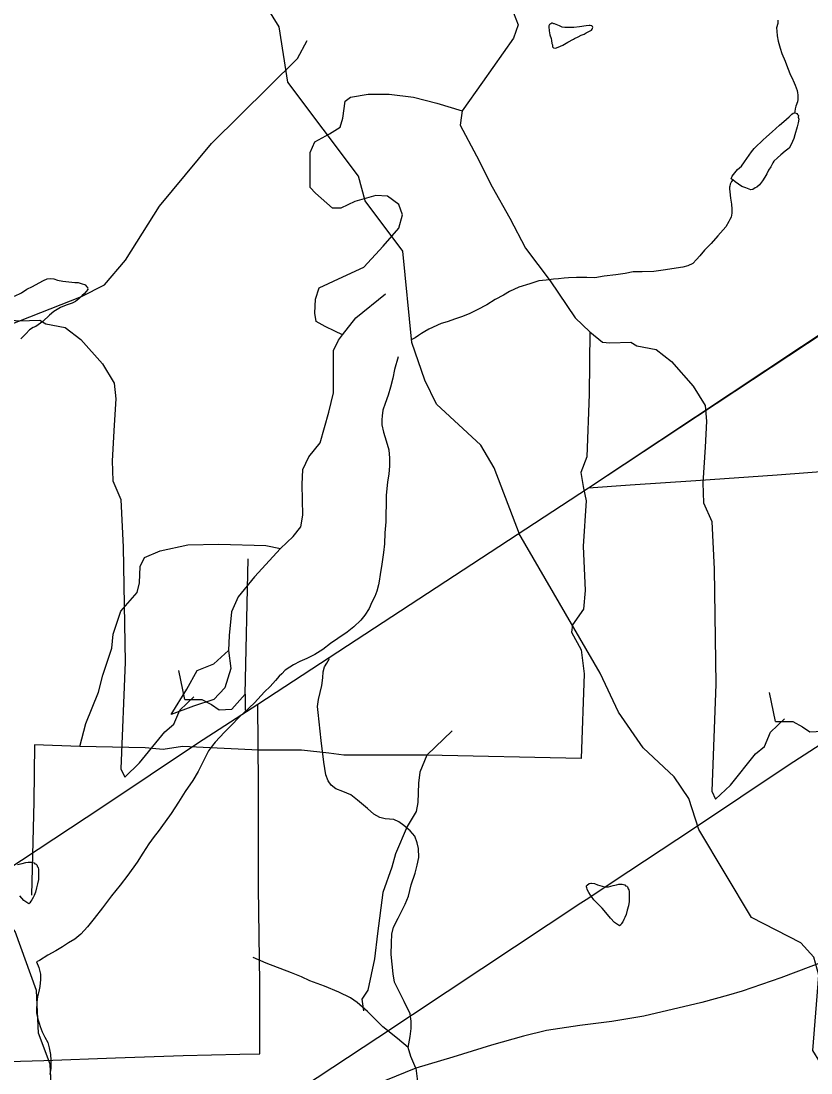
# Model space of a CAD drawing. Extents: x 2169602 to 2449496, y 721995 to 810662.
# Drawn here: x 2403865 to 2407898, y 778076 to 783443 of the extents above; entities that cross this region are included whole.
import ezdxf

# ---------------------------------------------------------------- set-up
doc = ezdxf.new("R2010")
doc.units = 0
doc.layers.add('Default', color=7, linetype='Continuous')

msp = doc.modelspace()

# ---------------------------------------------------------------- linework, layer by layer
at = {"layer": 'Default'}
for p, q in [((2405008.9, 780008), (2405024.1, 780699.1)), ((2404701.4, 779981.4), (2404671.1, 780129.5)), ((2405008.9, 780008), (2405008.9, 779926.4)), ((2407717.3, 779868.6), (2407686.9, 780016.7)), ((2405937.7, 779696.3), (2406066.8, 779821.7)), ((2406775.6, 778978.9), (2406772.1, 778983.5))]:
    msp.add_line(p, q, dxfattribs=at)
for points in [[(2404733.3, 777630.1), (2405147.7, 777901.7), (2405686.5, 778256.1), (2406217, 778608.9), (2406723.1, 778942.9), (2406763.5, 778969.7), (2406882.8, 779048.4), (2407298.2, 779322.5), (2407781.8, 779645.4), (2408089.5, 779845.1), (2409777.7, 780948.3), (2417318.1, 785926.9), (2418416.8, 786689.4), (2419197, 787197.8), (2419206.4, 787204.1), (2419600.8, 787465.3), (2419633.6, 787486.8), (2420385.7, 787984.7)], [(2404733.3, 777630.1), (2405147.7, 777901.7), (2405686.5, 778256.1), (2406217, 778608.9), (2406723.1, 778942.9), (2406763.5, 778969.7), (2406882.8, 779048.4), (2407298.2, 779322.5), (2407781.8, 779645.4), (2408089.5, 779845.1), (2409777.7, 780948.3), (2417318.1, 785926.9), (2418416.8, 786689.4), (2419197, 787197.8), (2419206.4, 787204.1), (2419600.8, 787465.3), (2419633.6, 787486.8), (2420385.7, 787984.7)], [(2401717.4, 777743), (2402131.8, 778014.6), (2402670.7, 778368.9), (2403201.2, 778721.7), (2403707.3, 779055.8), (2403747.6, 779082.6), (2403867, 779161.3), (2404282.4, 779435.4), (2404765.9, 779758.2), (2405073.7, 779957.9), (2406761.9, 781061.2), (2414302.3, 786039.7)], [(2401717.4, 777743), (2402131.8, 778014.6), (2402670.7, 778368.9), (2403201.2, 778721.7), (2403707.3, 779055.8), (2403747.6, 779082.6), (2403867, 779161.3), (2404282.4, 779435.4), (2404765.9, 779758.2), (2405073.7, 779957.9), (2406761.9, 781061.2), (2414302.3, 786039.7)], [(2405859.9, 781801.6), (2405815, 782268.2), (2405621.8, 782524.8), (2405588, 782650.2), (2405226.9, 783129.9), (2405183.8, 783412.9), (2405038.2, 783646.9)], [(2406334.7, 783531.7), (2406379.9, 783484.5), (2406402.7, 783423.7), (2406379.9, 783355.4), (2406220.5, 783131.3), (2406116.7, 782984.9)], [(2406691.4, 783353.7), (2406709.2, 783361.6), (2406725, 783369.7), (2406739.2, 783375.7), (2406750.8, 783382), (2406767, 783390.1), (2406777.1, 783395.9), (2406781, 783401.8), (2406783, 783406), (2406784.9, 783410.1), (2406783, 783414.1), (2406778.9, 783417.9), (2406770.7, 783420), (2406765, 783420), (2406750.8, 783417.7), (2406716.6, 783413.6), (2406687.1, 783409.5), (2406660.6, 783409.4), (2406641.1, 783409.2), (2406627, 783411.3), (2406614.9, 783417.2), (2406604.8, 783421.1), (2406588.6, 783428.9), (2406585, 783429), (2406578.8, 783430.8), (2406575.1, 783430.9), (2406569.2, 783429), (2406563, 783424.7), (2406558.9, 783418.8), (2406558.9, 783412.7), (2406561, 783392.9), (2406564.9, 783372.8), (2406571.4, 783352.8), (2406573.5, 783342.7), (2406575.1, 783327.1), (2406577.6, 783321), (2406577.6, 783310.9), (2406583.7, 783305.1), (2406593.6, 783304.8), (2406607.9, 783309.1), (2406631.3, 783319.4), (2406657.3, 783335.4), (2406685.6, 783349.3), (2406691.4, 783353.7)], [(2407728.1, 783447.2), (2407728.1, 783429.4), (2407722.4, 783407.5), (2407722.8, 783391.3), (2407724.6, 783367.4), (2407730.6, 783339.4), (2407741.2, 783303.3), (2407749.2, 783277.7), (2407765.4, 783237.5), (2407777.7, 783205.7), (2407793.9, 783165.9), (2407800.1, 783153.6), (2407812.2, 783127.8), (2407817.9, 783116.1), (2407822.4, 783102), (2407826.5, 783088), (2407828.4, 783076), (2407830.4, 783065.9), (2407830.4, 783056.1), (2407830.6, 783041.9), (2407828.8, 783030), (2407820.8, 783008.1), (2407816.7, 782994.2), (2407814.9, 782981.8), (2407813, 782974)], [(2403747.6, 779082.6), (2403867, 779161.3), (2404282.4, 779435.5), (2404765.9, 779758.3), (2405073.7, 779957.9), (2406761.9, 781061.2), (2408578.5, 782265.8), (2408804.4, 782420.9), (2408860.2, 782457.4), (2408966.2, 782528.4), (2409371.8, 782798.5), (2409722.7, 783031.9), (2410035.6, 783234.1), (2410230.6, 783368)], [(2404174.7, 782037.4), (2404291.8, 782097.3), (2404398.8, 782223.1), (2404572.7, 782498.3), (2404836.8, 782817.7), (2405275.8, 783251.5), (2405325.9, 783342.4)], [(2405507.1, 781841.7), (2405467.1, 781861), (2405417.7, 781883.8), (2405372.2, 781910.4), (2405364.6, 781952.1), (2405368.4, 782024.3), (2405387.4, 782081.3), (2405508.8, 782138.2), (2405615.1, 782187.6), (2405713.8, 782293.9), (2405793.5, 782385.1), (2405812.5, 782453.4), (2405793.5, 782506.6), (2405736.5, 782548.4), (2405675.8, 782552.2), (2405569.5, 782521.8), (2405497.4, 782487.6), (2405455.7, 782487.6), (2405368.4, 782563.6), (2405341.8, 782593.9), (2405341.8, 782772.4), (2405364.6, 782825.6), (2405440.5, 782867.4), (2405493.6, 782901.6), (2405508.8, 782947.1), (2405520.2, 783034.5), (2405546.8, 783053.5), (2405637.9, 783068.6), (2405744.1, 783068.6), (2405869.4, 783053.5), (2405987.1, 783023.1), (2406116.7, 782984.9)], [(2406116.7, 782984.9), (2406114.2, 782960.4), (2406106.6, 782911), (2406190.1, 782755.3), (2406269.8, 782595.8), (2406360.9, 782436.3), (2406440.6, 782284.4), (2406565.9, 782117.3), (2406694.9, 781927.5), (2406768.9, 781857.2)], [(2407499.1, 782632.5), (2407495, 782634.3), (2407491.1, 782638.2), (2407494.8, 782650.2), (2407508.9, 782668.3), (2407522.7, 782684.5), (2407542.5, 782702.6), (2407558.1, 782724.6), (2407570.6, 782740.6), (2407582.5, 782758.6), (2407594, 782774.7), (2407608.2, 782792.8), (2407624.2, 782809.1), (2407639.9, 782822.9), (2407651.8, 782835.3), (2407671.5, 782851.4), (2407699.6, 782877.6), (2407737.1, 782911.7), (2407759.3, 782929.8), (2407773.2, 782941.9), (2407787.2, 782954), (2407800.9, 782967.7), (2407807.3, 782972.1), (2407813, 782974)], [(2407813, 782974), (2407816.9, 782974.3), (2407825.1, 782970.2), (2407829.2, 782966.3), (2407833.3, 782960), (2407833.1, 782951.9), (2407835.4, 782942.3), (2407833.1, 782923.9), (2407827.4, 782902.1), (2407815.7, 782862.1), (2407809.7, 782843.9), (2407803.6, 782827.8), (2407793.9, 782806.1), (2407785.9, 782794), (2407765.8, 782777.9), (2407744.1, 782759.7), (2407726.1, 782745.4), (2407708.6, 782727.4), (2407702.3, 782719.4), (2407692.4, 782699.4), (2407680.5, 782681.3), (2407673, 782663.4), (2407663.1, 782645.4), (2407650.8, 782627.4), (2407635, 782607.1), (2407621.1, 782595), (2407613.3, 782590.9), (2407601.2, 782583), (2407591.1, 782580.9), (2407565.1, 782590.9), (2407545.2, 782598.8), (2407527.2, 782610.4), (2407511.4, 782622.5), (2407499.1, 782632.5)], [(2407499.1, 782632.5), (2407492.9, 782624.5), (2407487.2, 782614.4), (2407485.1, 782610.2), (2407483.1, 782600.5), (2407481.2, 782594.2), (2407481.6, 782584.4), (2407483.5, 782572.4), (2407485.1, 782554.3), (2407487.6, 782538.5), (2407491.5, 782508.3), (2407493.9, 782482.3), (2407494.2, 782462.5), (2407489.8, 782442.4), (2407484.1, 782430.3), (2407478.2, 782420.3), (2407462.4, 782392.2), (2407422.4, 782345.9), (2407389, 782308), (2407355.1, 782273.8), (2407331.3, 782245.4), (2407313.1, 782225.4), (2407295.3, 782205.4), (2407269.4, 782193.4), (2407243.4, 782187.2), (2407209.5, 782181), (2407155.6, 782172.5), (2407095.9, 782164.1), (2407035.9, 782163.8), (2406989.9, 782163.5), (2406949.9, 782155.3), (2406901.8, 782147.2), (2406841.7, 782140.9), (2406794.1, 782132.7), (2406753.9, 782134.3), (2406732.2, 782134.3), (2406700.2, 782133.9), (2406660.4, 782131.8), (2406638.1, 782129.9), (2406608.3, 782127.5), (2406584.1, 782125.4), (2406546, 782121.1), (2406507.9, 782117.1), (2406462.1, 782102.5), (2406406.4, 782084.2), (2406358.6, 782062.2), (2406328.8, 782044), (2406285.2, 782021.8), (2406243.3, 781995.3), (2406193.1, 781969.2), (2406153.1, 781948.9), (2406113.5, 781933), (2406083.2, 781922.5), (2406041.4, 781908.2), (2406009.4, 781900), (2405947.9, 781870), (2405925.9, 781857.9), (2405909.7, 781847.8), (2405893.9, 781837.6), (2405877.9, 781825.4), (2405860.1, 781817.6)], [(2403566.9, 776855.2), (2403666.2, 776923.2), (2403824.3, 777026.3), (2403907.9, 777080.7), (2404157.3, 777247.3), (2404471.4, 777452.3), (2404666, 777582.9), (2404733.3, 777630.2), (2404742.5, 777636.8), (2405147.7, 777901.7), (2405686.5, 778256.1), (2406217, 778608.9), (2406723.1, 778943), (2406763.5, 778969.8), (2406882.8, 779048.5), (2407298.2, 779322.6), (2407781.8, 779645.4), (2408089.5, 779845.1), (2409777.7, 780948.3), (2411594.3, 782153)], [(2403831.8, 782038.2), (2403867.7, 782056.3), (2403895.4, 782074.4), (2403923.5, 782088.4), (2403957.7, 782106.8), (2403979.3, 782118.9), (2403999.4, 782126.9), (2404013.3, 782129.2), (2404033.2, 782127), (2404051.5, 782121), (2404079.3, 782115.6), (2404109.3, 782111.5), (2404139.2, 782107.8), (2404157.3, 782107.9), (2404167.5, 782105.9), (2404177.4, 782102), (2404189, 782098.2), (2404193.3, 782095.9)], [(2404193.3, 782095.9), (2404201.6, 782086.2), (2404205.7, 782081.9), (2404205.4, 782078.3), (2404205.7, 782072.1), (2404197.7, 782062), (2404189.5, 782051.9), (2404177.6, 782041.9), (2404159.7, 782025.9), (2404143.7, 782011.7), (2404126.1, 782003.4), (2404095.9, 781993.4), (2404066, 781981.3), (2404032, 781961.3), (2404010.4, 781941.1), (2403976.6, 781908.9), (2403940.7, 781884.7), (2403927, 781878.6), (2403908.7, 781866.4), (2403889.3, 781846.2), (2403864.9, 781820.3)], [(2404131.5, 777248.9), (2404033.6, 777595.4), (2403998.8, 777888), (2404022.7, 777946.6), (2404013.7, 778120.6), (2403954.7, 778279.2), (2403944.6, 778496), (2403834.7, 778796.7), (2403734.6, 778926.7), (2403590.7, 779310.2), (2403322.7, 779601), (2403286.8, 779992.1), (2403244.8, 780117.7), (2403059.8, 780465.9), (2402964.7, 781064.8), (2402979.8, 781330.3), (2403111.7, 781573.6), (2403484.7, 781766), (2404174.7, 782037.4)], [(2405507.1, 781841.7), (2405573.8, 781928.7), (2405725.6, 782050.2)], [(2403753.1, 781970), (2403817.6, 781916.9), (2403855.6, 781913.1), (2403961.9, 781916.9), (2403992.2, 781897.9), (2404090.9, 781878.9), (2404170.6, 781818.1), (2404280.7, 781692.8), (2404341.4, 781594.1), (2404349, 781514.3), (2404341.4, 781381.4), (2404330, 781199.1), (2404333.8, 781096.6), (2404375.6, 781001.6), (2404387, 780758.6), (2404396.5, 780171.8), (2404375.6, 779626.9), (2404394.6, 779585.1), (2404470.5, 779657.3), (2404599.5, 779816.8), (2404645.1, 779854.7), (2404675.4, 779926.9), (2404747.5, 779995.3)], [(2406768.9, 781857.2), (2406765.1, 781538.2), (2406753.8, 781219.2), (2406723.4, 781139.4), (2406734.8, 781067.3), (2406750, 780995.1), (2406734.8, 780763.5), (2406744.3, 780537.5), (2406736.7, 780442.6), (2406679.7, 780362.8), (2406675.9, 780324.8), (2406725.3, 780233.7), (2406740.5, 780112.2), (2406725.3, 779679.2), (2405937.7, 779696.3)], [(2406768.9, 781857.2), (2406833.5, 781804), (2406871.4, 781800.2), (2406977.7, 781804), (2407008.1, 781785), (2407106.7, 781766.1), (2407186.5, 781705.3), (2407296.5, 781580), (2407357.2, 781481.2), (2407364.8, 781401.5), (2407357.2, 781268.6), (2407345.9, 781086.3), (2407349.7, 780983.7), (2407391.4, 780888.8), (2407402.8, 780645.7), (2407412.3, 780059), (2407391.4, 779514.1), (2407410.4, 779472.3), (2407486.3, 779544.4), (2407615.3, 779703.9), (2407660.9, 779741.9), (2407691.3, 779814.1), (2407763.4, 779882.4)], [(2405190.4, 780751.4), (2405254.9, 780812.2), (2405292.9, 780861.6), (2405304.3, 780922.3), (2405300.5, 781078), (2405304.3, 781154), (2405334.7, 781218.5), (2405391.6, 781290.7), (2405437.1, 781446.4), (2405459.9, 781545.1), (2405459.9, 781678.1), (2405459.9, 781761.6), (2405486.5, 781814.8), (2405507.1, 781841.7)], [(2406409.1, 780824.1), (2406279.8, 781163.1), (2406212, 781279.3), (2405985.8, 781487.3), (2405926.9, 781609.9), (2405859.9, 781801.6)], [(2405791.1, 781729), (2405771, 781665.1), (2405763.2, 781620.9), (2405752, 781575.1), (2405740.3, 781533.1), (2405724.3, 781490.9), (2405712.6, 781456.9), (2405708.3, 781428.8), (2405706.6, 781408.7), (2405707, 781382.7), (2405715.2, 781345), (2405729.2, 781301.1), (2405743.5, 781255.1), (2405746, 781213), (2405746.2, 781171.1), (2405742.5, 781133.2), (2405736.4, 781089.1), (2405728.8, 781023.3), (2405729.2, 780975), (2405727.5, 780929), (2405727.8, 780887.1), (2405721.8, 780831.3), (2405720.2, 780775.1), (2405716.3, 780731.1), (2405707, 780670.9), (2405699.3, 780618.9), (2405693.3, 780584.9), (2405689.4, 780566.8), (2405682, 780533.1), (2405671.8, 780507.1), (2405656.2, 780477), (2405642.2, 780444.6), (2405620.3, 780410.6), (2405600.2, 780386.5), (2405564.7, 780352.5), (2405530.9, 780324.3), (2405482.9, 780291.8), (2405445.4, 780265.9), (2405405.4, 780235.4), (2405365.4, 780211.4), (2405323.8, 780191), (2405287.9, 780174.9), (2405255.9, 780158.6), (2405237.7, 780146.8), (2405213.7, 780130.5), (2405196.3, 780112.5), (2405182.3, 780100.4), (2405164.3, 780078.4), (2405136.4, 780048.1), (2405108.7, 780019.9), (2405057.2, 779963.5), (2404977.7, 779889.2), (2404942, 779851.2), (2404904.1, 779814.7), (2404856.3, 779762.7), (2404842.1, 779746.6), (2404822.7, 779718.3), (2404798.7, 779672.1), (2404769.1, 779614.1), (2404741.5, 779567.9), (2404703.5, 779512), (2404669.9, 779457.5), (2404632.2, 779399.5), (2404600.6, 779357.2), (2404564.9, 779307.1), (2404545.2, 779282.9), (2404517.1, 779244.9), (2404487.4, 779196.7), (2404457.7, 779150.5), (2404410.1, 779084.3), (2404370.7, 779034.2), (2404326.8, 778979.6), (2404281.1, 778917.6), (2404239.5, 778863.4), (2404204, 778821.3), (2404170, 778783.1), (2404140.4, 778758.7), (2404108.3, 778738.9), (2404076.3, 778718.6), (2404042.4, 778698.2), (2404002.7, 778676.2), (2403958.8, 778650), (2403944.6, 778641.9)], [(2403741.7, 778133.1), (2403981.7, 778139.7), (2404347.2, 778152.9), (2404693.2, 778165.3), (2404982.2, 778170.8), (2405084.7, 778173.1), (2405085.2, 778534.8), (2405077.2, 779020.7), (2405077.2, 779547.3), (2405073.7, 779957.9), (2406761.9, 781061.2), (2406975.4, 781076.9), (2407310.7, 781097.6), (2407724.7, 781127.6), (2408038.9, 781150.4)], [(2403741.7, 778133.1), (2403981.7, 778139.7), (2404347.2, 778152.9), (2404693.2, 778165.3), (2404982.2, 778170.8), (2405084.7, 778173.1), (2405085.2, 778534.8), (2405077.2, 779020.7), (2405077.2, 779547.3), (2405073.7, 779957.9), (2406761.9, 781061.2), (2406975.4, 781076.9), (2407310.7, 781097.6), (2407724.7, 781127.6), (2408038.9, 781150.4)], [(2408257.8, 776467.9), (2408207.8, 776573.9), (2408213.8, 776892), (2408246.8, 777048.7), (2408236.7, 777317.9), (2408049.7, 777958.1), (2407906.8, 778190.7), (2407937.8, 778573.8), (2407912.8, 778666.2), (2407845.7, 778739.8), (2407594.7, 778869.5), (2407325.9, 779317.8), (2407274.9, 779476.3), (2407199.8, 779586.1), (2407040.9, 779733.7), (2406914.8, 779916.7), (2406821.9, 780115.4), (2406406.3, 780828.8)], [(2404165.2, 779741.9), (2404196, 779859), (2404260.5, 780018.5), (2404283.3, 780105.8), (2404328.8, 780242.5), (2404336.4, 780314.7), (2404374.4, 780432.4), (2404457.9, 780527.4), (2404469.3, 780576.7), (2404473.1, 780660.3), (2404495.8, 780705.9), (2404575.5, 780740), (2404716, 780770.4), (2404875.4, 780774.2), (2405114.5, 780766.6), (2405190.4, 780751.4)], [(2405190.4, 780751.4), (2405057.6, 780607.1), (2404974.1, 780504.6), (2404939.9, 780428.6), (2404928.5, 780307.1), (2404924.7, 780231.2)], [(2404924.7, 780231.2), (2404936.1, 780140), (2404905.8, 780041.3), (2404848.8, 779980.5), (2404746.3, 779946.3), (2404632.5, 779904.6), (2404712.2, 780033.7), (2404765.3, 780128.6), (2404848.8, 780162.8), (2404924.7, 780231.2)], [(2405841, 778206), (2405852.6, 778261.5), (2405857.7, 778302.8), (2405857.7, 778340.2), (2405851.3, 778377.6), (2405820.3, 778440.9), (2405771.9, 778539), (2405765.5, 778581.6), (2405755.1, 778679.7), (2405756.4, 778739), (2405758.4, 778784.2), (2405767.4, 778819), (2405790.6, 778865.5), (2405825.5, 778936.5), (2405843.5, 778977.8), (2405857.7, 779035.9), (2405876.5, 779095.2), (2405886.8, 779135.2), (2405895.8, 779175.3), (2405894.5, 779220.4), (2405888.1, 779250.1), (2405875.2, 779283.7), (2405851.9, 779310.8), (2405819.7, 779337.9), (2405793.2, 779357.2), (2405768.7, 779368.9), (2405724.8, 779372.7), (2405697.7, 779379.2), (2405666.7, 779396), (2405634.5, 779424.4), (2405582.8, 779468.2), (2405549.3, 779494), (2405508, 779512.1), (2405471.8, 779525), (2405448, 779544.4), (2405432.5, 779566.3), (2405420.9, 779596), (2405411.8, 779660.5), (2405397.6, 779771.5), (2405381.5, 779914.8), (2405378.9, 779944.5), (2405384.1, 779980.6), (2405401.5, 780052.9), (2405406.7, 780091.6), (2405408, 780122.6), (2405414.4, 780147.1), (2405426, 780166.5), (2405439.6, 780190.2)], [(2404701.4, 779981.4), (2404788.7, 779981.4), (2404838.1, 779954.8), (2404876, 779928.2), (2404940.6, 779932), (2405008.9, 780008)], [(2407717.3, 779868.6), (2407804.6, 779868.6), (2407853.9, 779842), (2407891.9, 779815.4), (2407956.4, 779819.2), (2408024.7, 779895.1)], [(2404165.2, 779741.9), (2403933.7, 779749.5), (2403929.9, 779460.9), (2403918.5, 778982.4)], [(2405937.7, 779696.3), (2405694.8, 779696.3), (2405512.6, 779696.3), (2405436.7, 779707.7), (2405296.3, 779722.9), (2405079.9, 779722.9), (2404689, 779741.9), (2404590.3, 779726.7), (2404499.2, 779734.3), (2404165.2, 779741.9)], [(2405937.7, 779696.3), (2405901.7, 779610.9), (2405894.1, 779553.9), (2405890.3, 779455.2), (2405882.7, 779409.6), (2405837.1, 779333.7), (2405776.4, 779193.2), (2405757.4, 779124.8), (2405711.9, 778995.7), (2405685.3, 778786.8), (2405670.1, 778657.7), (2405636, 778498.2), (2405605.6, 778452.6), (2405613.2, 778391.8)], [(2403847.9, 779138.9), (2403871.9, 779145), (2403890, 779149.1), (2403901.8, 779151.4), (2403909.8, 779151.4), (2403918, 779151.4), (2403925.6, 779149.4), (2403931.8, 779147.6), (2403935.7, 779143.4), (2403941.8, 779141.7), (2403945.7, 779137.4), (2403949.6, 779127.5), (2403952.1, 779123.5), (2403953.7, 779113.5), (2403954.3, 779091.5), (2403954.3, 779063.5), (2403950.2, 779041.4), (2403944.5, 779019.6), (2403938.5, 778997.3), (2403932.6, 778981.6), (2403926.7, 778971.6), (2403920.9, 778959.5), (2403914.8, 778951.4), (2403910.9, 778943.6), (2403904.7, 778939.2), (2403894.7, 778945.2), (2403878.9, 778955.3), (2403858.6, 778979)], [(2409277.3, 779154.6), (2409246.3, 779155.9), (2409210.2, 779148.2), (2409116, 779118.5), (2408908.2, 779035.9), (2408612, 778910.7), (2408288.7, 778771.3), (2407974.4, 778647.4), (2407744, 778560.9), (2407547.2, 778492.5), (2407476.2, 778471.9), (2407340.7, 778435.7), (2407044.5, 778364.7), (2406881.2, 778337.6), (2406717.3, 778318.3), (2406546.9, 778292.5), (2406430.1, 778262.8), (2406267.5, 778217.6), (2406068.8, 778155.7), (2405881, 778100.2)], [(2406772.1, 778983.5), (2406763.9, 778995.7), (2406757.7, 779007.5), (2406755.9, 779013.5), (2406753.8, 779019.5), (2406751.8, 779025.5), (2406751.6, 779029.6), (2406755.7, 779033.4), (2406765.5, 779041.7), (2406773.5, 779043.7), (2406777.8, 779043.5), (2406793.6, 779041.9), (2406808, 779035.7), (2406831.8, 779028), (2406847.6, 779026)], [(2406847.6, 779026), (2406857.8, 779026.1), (2406863.7, 779026), (2406887.7, 779032.1), (2406905.8, 779036.3), (2406917.7, 779038.5), (2406925.7, 779038.5), (2406933.9, 779038.5), (2406941.5, 779036.5), (2406947.6, 779034.8), (2406951.5, 779030.5), (2406957.7, 779028.9), (2406961.6, 779024.6), (2406965.4, 779014.7), (2406967.9, 779010.7), (2406969.5, 779000.7), (2406970.2, 778978.7), (2406970.2, 778950.7), (2406966.1, 778928.6), (2406960.3, 778906.7), (2406954.4, 778884.5), (2406948.4, 778868.8), (2406942.5, 778858.8), (2406936.7, 778846.7), (2406930.6, 778838.6), (2406926.7, 778830.7), (2406920.5, 778826.4), (2406910.5, 778832.4), (2406894.7, 778842.5), (2406874.4, 778866.2), (2406850.2, 778894.2), (2406832.2, 778916), (2406806.3, 778941.8), (2406789.7, 778959.7), (2406778, 778975.7), (2406775.6, 778978.9)], [(2403944.6, 778641.9), (2403956.9, 778613.7), (2403965.3, 778580), (2403964.9, 778567.9), (2403965.3, 778552), (2403961.4, 778516.1), (2403957.9, 778500), (2403949.7, 778463.9), (2403946.1, 778436.1), (2403944.4, 778395.8), (2403944.2, 778382), (2403950.4, 778349.8), (2403958.6, 778329.9), (2403962.7, 778311.9), (2403972.9, 778286), (2403986.9, 778258.3), (2404001.4, 778230.2), (2404009.4, 778204.2), (2404015.2, 778170.5), (2404017.4, 778140.5), (2404017.6, 778100.4), (2404011.9, 778068.4)], [(2405841, 778206), (2405786.8, 778251.2), (2405711.9, 778311.8), (2405633.2, 778389.3), (2405581.5, 778434.4), (2405547.3, 778459), (2405488, 778487.4), (2405414.4, 778518.3), (2405339.6, 778545.4), (2405297, 778566.1), (2405245.3, 778586.7), (2405116.9, 778635.8), (2405051.1, 778665.5)], [(2405881, 778100.2), (2405855.2, 778159.5), (2405841, 778206)], [(2405881, 778100.2), (2405726.7, 778036.9)], [(2405881, 778100.2), (2405897.8, 777964.6), (2405926.1, 777789.1)]]:
    msp.add_lwpolyline(points, dxfattribs=at)

doc.saveas('drawing.dxf')
